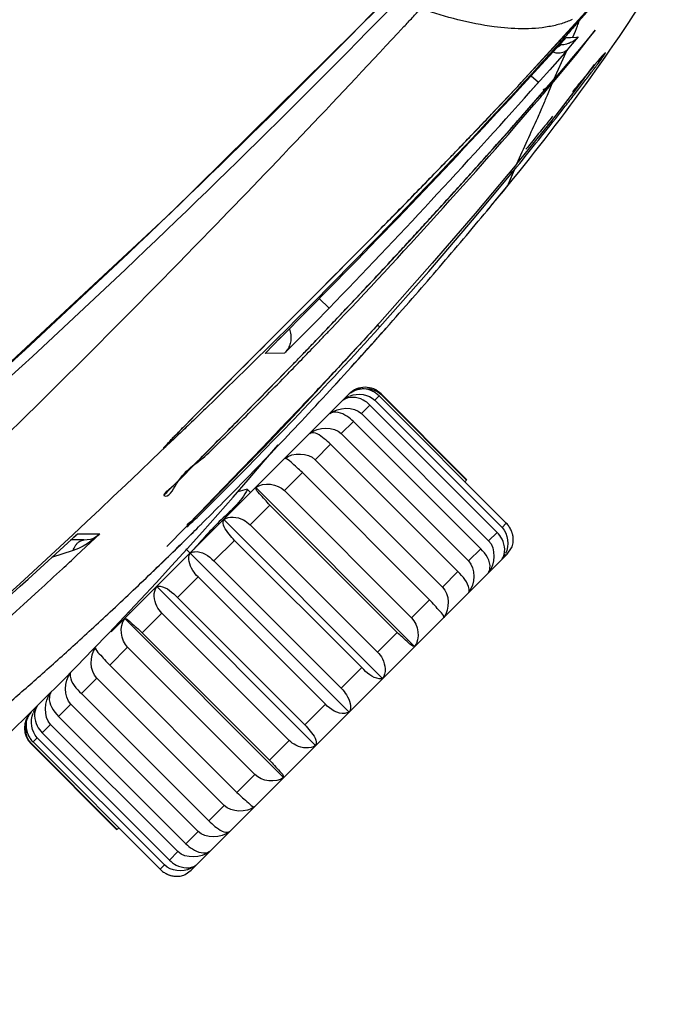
# Paper-space layout 'Sheet' of a CAD drawing. Header units: inches. Extents: x 0.2 to 10.8, y 0.2 to 8.3.
# Tile 439 of 545: x 9.8684 to 9.9258, y 4.1994 to 4.2869. Entities that reach past the tile are written whole.
import ezdxf

# ---------------------------------------------------------------- set-up
doc = ezdxf.new("R2010")
doc.units = ezdxf.units.IN
doc.header["$MEASUREMENT"] = 0
doc.layers.get('0').update_dxf_attribs({"lineweight": 5})
doc.layers.add('02___PRT_ALL_AXES', color=7, linetype='Continuous')

psp = doc.layouts.new('Sheet')

# ---------------------------------------------------------------- linework, layer by layer
at = {"color": 0, "linetype": 'ByBlock', "lineweight": -3}
for p, q in [((9.912968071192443, 4.281351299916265), (9.9193271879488, 4.288324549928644)), ((9.918097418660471, 4.286810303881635), (9.919293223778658, 4.288186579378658)), ((9.918122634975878, 4.286930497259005), (9.91296809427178, 4.281351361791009)), ((9.917556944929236, 4.285386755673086), (9.917787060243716, 4.285923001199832)), ((9.917787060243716, 4.285923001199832), (9.917973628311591, 4.286404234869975)), ((9.91778924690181, 4.28592463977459), (9.917970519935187, 4.286399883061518)), ((9.919390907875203, 4.285826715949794), (9.91785280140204, 4.283962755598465)), ((9.918121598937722, 4.28418779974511), (9.919452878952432, 4.285884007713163)), ((9.919553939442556, 4.286017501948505), (9.919121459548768, 4.285500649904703)), ((9.919452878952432, 4.285884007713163), (9.919553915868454, 4.286017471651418)), ((9.91313328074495, 4.281180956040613), (9.916777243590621, 4.285160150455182)), ((9.916609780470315, 4.284978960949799), (9.91690803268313, 4.285301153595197)), ((9.916777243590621, 4.285160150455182), (9.916975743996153, 4.285371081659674)), ((9.916975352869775, 4.28537143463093), (9.9173601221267, 4.285378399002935)), ((9.9173601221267, 4.285378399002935), (9.917866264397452, 4.285396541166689)), ((9.918024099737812, 4.285409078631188), (9.917501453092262, 4.284789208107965)), ((9.917866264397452, 4.285396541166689), (9.918024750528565, 4.285408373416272)), ((9.917039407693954, 4.284252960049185), (9.915499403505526, 4.282495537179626)), ((9.915876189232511, 4.281635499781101), (9.916956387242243, 4.284061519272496)), ((9.916506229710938, 4.284711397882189), (9.916364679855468, 4.284711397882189)), ((9.91694877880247, 4.284054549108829), (9.917039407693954, 4.284252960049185)), ((9.9169599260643, 4.284069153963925), (9.91705262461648, 4.28426879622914)), ((9.917501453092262, 4.284789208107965), (9.917052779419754, 4.284269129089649)), ((9.917323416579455, 4.283330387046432), (9.91795614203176, 4.284086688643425)), ((9.917905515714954, 4.283915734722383), (9.918121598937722, 4.28418779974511)), ((9.915720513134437, 4.281278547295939), (9.917905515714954, 4.283915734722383)), ((9.91785280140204, 4.283962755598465), (9.915861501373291, 4.281618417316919)), ((9.915499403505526, 4.282495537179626), (9.913801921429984, 4.280582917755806)), ((9.9180517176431, 4.281047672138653), (9.9194764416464, 4.282952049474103)), ((9.91170765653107, 4.276876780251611), (9.915849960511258, 4.28160505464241)), ((9.913855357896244, 4.28196836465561), (9.914514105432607, 4.281383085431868)), ((9.915238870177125, 4.280901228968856), (9.915861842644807, 4.281618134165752)), ((9.913132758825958, 4.281181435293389), (9.913297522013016, 4.281358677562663)), ((9.91451461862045, 4.281382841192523), (9.913797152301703, 4.280587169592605)), ((9.914736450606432, 4.280325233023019), (9.915238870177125, 4.280901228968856)), ((9.915304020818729, 4.280789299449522), (9.915720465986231, 4.281278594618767)), ((9.915352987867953, 4.280381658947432), (9.915720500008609, 4.28127852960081)), ((9.915447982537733, 4.28102499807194), (9.915711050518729, 4.281267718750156)), ((9.915677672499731, 4.277964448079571), (9.917832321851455, 4.280757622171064)), ((9.917514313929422, 4.280338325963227), (9.9180517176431, 4.281047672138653)), ((9.914589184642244, 4.280156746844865), (9.914736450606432, 4.280325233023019)), ((9.914665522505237, 4.280042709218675), (9.914810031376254, 4.280211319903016)), ((9.916405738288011, 4.278652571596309), (9.916882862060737, 4.279260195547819)), ((9.912581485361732, 4.274140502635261), (9.915677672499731, 4.277964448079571)), ((9.916280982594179, 4.278494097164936), (9.916405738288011, 4.278652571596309)), ((9.911779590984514, 4.272217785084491), (9.912358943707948, 4.273603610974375)), ((9.911783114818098, 4.272222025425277), (9.912344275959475, 4.273585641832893)), ((9.895076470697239, 4.262914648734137), (9.90204912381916, 4.269964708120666)), ((9.899291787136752, 4.267182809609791), (9.900509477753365, 4.268417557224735)), ((9.886304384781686, 4.254138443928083), (9.895076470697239, 4.262914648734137)), ((9.898257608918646, 4.262170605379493), (9.898912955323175, 4.262867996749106)), ((9.89588861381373, 4.261319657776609), (9.894610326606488, 4.260007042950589)), ((9.895888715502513, 4.261319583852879), (9.895008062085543, 4.262173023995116)), ((9.895612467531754, 4.259376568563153), (9.897813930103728, 4.2616935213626)), ((9.891357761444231, 4.258475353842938), (9.894165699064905, 4.26130380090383)), ((9.894610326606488, 4.260007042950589), (9.893445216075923, 4.258822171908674)), ((9.900196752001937, 4.259831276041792), (9.900395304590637, 4.259653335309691)), ((9.890200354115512, 4.257293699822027), (9.891609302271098, 4.258727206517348)), ((9.893445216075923, 4.258822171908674), (9.8921921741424, 4.257566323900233)), ((9.893788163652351, 4.257474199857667), (9.895612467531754, 4.259376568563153)), ((9.900773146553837, 4.259323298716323), (9.900969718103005, 4.259544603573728)), ((9.900885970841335, 4.259450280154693), (9.900969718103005, 4.259544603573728)), ((9.88492148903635, 4.248438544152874), (9.893788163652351, 4.257474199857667)), ((9.89192274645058, 4.257304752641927), (9.890201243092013, 4.257291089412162)), ((9.8921921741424, 4.257566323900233), (9.891922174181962, 4.257307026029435)), ((9.894674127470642, 4.253802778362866), (9.89741118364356, 4.256764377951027)), ((9.897673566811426, 4.253694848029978), (9.876523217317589, 4.232544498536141)), ((9.883712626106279, 4.251530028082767), (9.886304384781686, 4.254138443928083)), ((9.892238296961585, 4.25121023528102), (9.894674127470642, 4.253802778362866)), ((9.900326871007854, 4.253519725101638), (9.899943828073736, 4.25313668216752)), ((9.900326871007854, 4.253519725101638), (9.911640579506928, 4.242206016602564)), ((9.900474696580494, 4.253667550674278), (9.908111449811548, 4.246030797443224)), ((9.899506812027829, 4.252699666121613), (9.89875746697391, 4.251950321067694)), ((9.899506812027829, 4.252699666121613), (9.910820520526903, 4.241385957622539)), ((9.899943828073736, 4.25313668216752), (9.91125753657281, 4.241822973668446)), ((9.89875746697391, 4.251950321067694), (9.910071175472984, 4.24063661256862)), ((9.881539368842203, 4.249281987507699), (9.883712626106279, 4.251530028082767)), ((9.882989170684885, 4.250788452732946), (9.88352112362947, 4.251327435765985)), ((9.890073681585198, 4.248939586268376), (9.892238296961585, 4.25121023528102)), ((9.898050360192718, 4.251243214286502), (9.896967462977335, 4.250160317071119)), ((9.898050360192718, 4.251243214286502), (9.909364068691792, 4.239929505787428)), ((9.891731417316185, 4.250778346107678), (9.891548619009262, 4.250587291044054)), ((9.896967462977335, 4.250160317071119), (9.908281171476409, 4.238846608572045)), ((9.881771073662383, 4.249480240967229), (9.881609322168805, 4.249279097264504)), ((9.896021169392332, 4.249214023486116), (9.894652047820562, 4.247844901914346)), ((9.896021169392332, 4.249214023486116), (9.907334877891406, 4.237900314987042)), ((9.881178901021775, 4.24887768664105), (9.881358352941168, 4.249013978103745)), ((9.881446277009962, 4.244943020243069), (9.88492148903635, 4.248438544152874)), ((9.888161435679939, 4.24695877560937), (9.890073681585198, 4.248939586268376)), ((9.894652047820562, 4.247844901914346), (9.905965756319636, 4.236531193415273)), ((9.88649468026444, 4.245250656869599), (9.888161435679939, 4.24695877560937)), ((9.893507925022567, 4.246700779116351), (9.891912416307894, 4.245105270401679)), ((9.893507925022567, 4.246700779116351), (9.90482163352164, 4.235387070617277)), ((9.907963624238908, 4.245882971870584), (9.908111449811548, 4.246030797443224)), ((9.881451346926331, 4.240140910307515), (9.88649468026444, 4.245250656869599)), ((9.886390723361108, 4.244936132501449), (9.886743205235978, 4.2452891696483)), ((9.888603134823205, 4.245210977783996), (9.88776591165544, 4.244987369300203)), ((9.903485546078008, 4.23124389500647), (9.88936474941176, 4.245364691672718)), ((9.891912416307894, 4.245105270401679), (9.903226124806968, 4.233791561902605)), ((9.890620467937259, 4.243813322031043), (9.888868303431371, 4.242061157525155)), ((9.890620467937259, 4.243813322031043), (9.901934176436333, 4.232499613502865)), ((9.88373498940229, 4.242462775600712), (9.883608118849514, 4.242327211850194)), ((9.900639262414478, 4.22839761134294), (9.88651846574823, 4.242518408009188)), ((9.888868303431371, 4.242061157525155), (9.900182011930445, 4.230747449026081)), ((9.911640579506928, 4.242206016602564), (9.91125753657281, 4.241822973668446)), ((9.873342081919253, 4.241101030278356), (9.873516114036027, 4.241251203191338)), ((9.87551711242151, 4.241261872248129), (9.873422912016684, 4.239335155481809)), ((9.875519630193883, 4.241259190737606), (9.87344030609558, 4.239316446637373)), ((9.873519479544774, 4.241247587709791), (9.874188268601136, 4.241253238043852)), ((9.874188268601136, 4.241253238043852), (9.874851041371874, 4.241253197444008)), ((9.874851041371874, 4.241253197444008), (9.875519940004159, 4.24125886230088)), ((9.8749375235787, 4.24088202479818), (9.875453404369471, 4.241200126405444)), ((9.883601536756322, 4.241198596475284), (9.883793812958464, 4.241388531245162)), ((9.910820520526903, 4.241385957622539), (9.910071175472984, 4.24063661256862)), ((9.869122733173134, 4.237239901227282), (9.873003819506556, 4.240795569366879)), ((9.874082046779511, 4.240711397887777), (9.872895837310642, 4.240711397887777)), ((9.873003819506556, 4.240795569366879), (9.873251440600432, 4.241020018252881)), ((9.8732017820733, 4.240967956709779), (9.87339232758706, 4.241138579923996)), ((9.874081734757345, 4.240711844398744), (9.874661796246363, 4.240785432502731)), ((9.874661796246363, 4.240785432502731), (9.874789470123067, 4.240824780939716)), ((9.874789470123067, 4.240824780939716), (9.8749375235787, 4.24088202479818)), ((9.887484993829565, 4.240677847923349), (9.88565275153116, 4.238845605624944)), ((9.887484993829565, 4.240677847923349), (9.898798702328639, 4.229364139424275)), ((9.873125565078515, 4.239774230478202), (9.871213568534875, 4.239156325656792)), ((9.873598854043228, 4.239956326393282), (9.873125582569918, 4.239774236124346)), ((9.897662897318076, 4.225421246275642), (9.88315586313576, 4.239928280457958)), ((9.911713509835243, 4.239450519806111), (9.883633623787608, 4.211370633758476)), ((9.909364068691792, 4.239929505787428), (9.908281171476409, 4.238846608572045)), ((9.911713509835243, 4.239450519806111), (9.912106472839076, 4.240004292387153)), ((9.88565275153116, 4.238845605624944), (9.896966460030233, 4.22753189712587)), ((9.907334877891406, 4.237900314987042), (9.905965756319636, 4.236531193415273)), ((9.884238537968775, 4.237431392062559), (9.882406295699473, 4.235599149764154)), ((9.884238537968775, 4.237431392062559), (9.89555224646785, 4.226117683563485)), ((9.894686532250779, 4.222444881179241), (9.88056573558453, 4.236565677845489)), ((9.882406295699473, 4.235599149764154), (9.893720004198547, 4.22428544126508)), ((9.90482163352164, 4.235387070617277), (9.903226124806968, 4.233791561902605)), ((9.881022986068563, 4.234215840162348), (9.87927082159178, 4.23246367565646)), ((9.881022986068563, 4.234215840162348), (9.892336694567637, 4.222902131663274)), ((9.891840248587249, 4.219598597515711), (9.877719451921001, 4.233719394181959)), ((9.87927082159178, 4.23246367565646), (9.890584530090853, 4.221149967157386)), ((9.901934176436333, 4.232499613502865), (9.900182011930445, 4.230747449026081)), ((9.87797887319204, 4.231171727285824), (9.876383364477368, 4.229576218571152)), ((9.87797887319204, 4.231171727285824), (9.889292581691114, 4.21985801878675)), ((9.876383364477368, 4.229576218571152), (9.887697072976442, 4.218262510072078)), ((9.898798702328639, 4.229364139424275), (9.896966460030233, 4.22753189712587)), ((9.875239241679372, 4.228432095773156), (9.873870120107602, 4.227062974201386)), ((9.875239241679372, 4.228432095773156), (9.886552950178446, 4.217118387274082)), ((9.873870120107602, 4.227062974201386), (9.885183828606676, 4.215749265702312)), ((9.8729238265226, 4.226116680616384), (9.871840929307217, 4.225033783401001)), ((9.8729238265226, 4.226116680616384), (9.884237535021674, 4.21480297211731)), ((9.89555224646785, 4.226117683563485), (9.893720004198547, 4.22428544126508)), ((9.871840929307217, 4.225033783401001), (9.88315463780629, 4.213720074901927)), ((9.871133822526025, 4.224326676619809), (9.870384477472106, 4.22357733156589)), ((9.871133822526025, 4.224326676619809), (9.882447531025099, 4.213012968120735)), ((9.869947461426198, 4.223140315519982), (9.86956441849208, 4.222757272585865)), ((9.869947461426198, 4.223140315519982), (9.881261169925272, 4.211826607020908)), ((9.870384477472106, 4.22357733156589), (9.88169818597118, 4.212263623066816)), ((9.892336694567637, 4.222902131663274), (9.890584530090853, 4.221149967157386)), ((9.86941659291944, 4.222609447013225), (9.877053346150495, 4.214972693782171)), ((9.86956441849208, 4.222757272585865), (9.880878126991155, 4.211443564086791)), ((9.889292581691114, 4.21985801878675), (9.887697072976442, 4.218262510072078)), ((9.886552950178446, 4.217118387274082), (9.885183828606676, 4.215749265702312)), ((9.877053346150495, 4.214972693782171), (9.877201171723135, 4.21512051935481)), ((9.884237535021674, 4.21480297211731), (9.88315463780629, 4.213720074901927)), ((9.882447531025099, 4.213012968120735), (9.88169818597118, 4.212263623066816)), ((9.881261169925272, 4.211826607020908), (9.880878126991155, 4.211443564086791)), ((9.883079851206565, 4.210977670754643), (9.883633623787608, 4.211370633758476))]:
    psp.add_line(p, q, dxfattribs=at)
for points in [[(9.841624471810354, 4.233551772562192), (9.861196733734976, 4.250627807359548), (9.881828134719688, 4.269779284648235), (9.90050464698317, 4.288250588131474)], [(9.90204912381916, 4.269964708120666), (9.907364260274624, 4.275436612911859), (9.912959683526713, 4.281342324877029)], [(9.897813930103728, 4.2616935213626), (9.900307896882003, 4.264347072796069), (9.903289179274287, 4.267559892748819), (9.90700510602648, 4.271627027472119), (9.91170765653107, 4.276876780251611)], [(9.91258954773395, 4.274150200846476), (9.908869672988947, 4.269736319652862), (9.905042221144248, 4.265299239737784), (9.900391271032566, 4.260048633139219)], [(9.900395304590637, 4.259653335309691), (9.904743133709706, 4.264583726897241), (9.908804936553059, 4.269332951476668), (9.912344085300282, 4.273585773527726)], [(9.89741118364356, 4.256764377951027), (9.898903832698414, 4.258401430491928), (9.900391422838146, 4.260048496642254)], [(9.875485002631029, 4.241226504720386), (9.875247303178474, 4.241016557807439), (9.874996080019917, 4.240810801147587), (9.8747057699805, 4.240594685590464), (9.874380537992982, 4.24037693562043), (9.874013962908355, 4.240161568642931), (9.873598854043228, 4.239956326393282)]]:
    psp.add_lwpolyline(points, dxfattribs=at)
for centre, radius, start, end in [((9.7731060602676, 4.386225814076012), 0.179528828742, 320.5862537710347, 328.2543022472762), ((9.283904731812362, 4.892857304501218), 0.8635418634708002, 310.2246907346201, 315.5565734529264), ((9.29028084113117, 4.884807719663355), 0.8541765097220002, 310.2513506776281, 315.6479130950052), ((9.91586976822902, 4.288832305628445), 0.0030084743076, 312.1925312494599, 317.7704896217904), ((9.382342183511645, 4.768679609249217), 0.7206900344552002, 315.2500327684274, 317.4344558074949), ((9.441417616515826, 4.70190946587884), 0.6329794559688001, 315.8885091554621, 318.269757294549), ((9.647762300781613, 4.508952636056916), 0.3516206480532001, 319.418096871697, 319.5419893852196), ((9.504588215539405, 4.632282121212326), 0.540588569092, 316.39128095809, 319.3387877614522), ((9.561337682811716, 4.560289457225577), 0.4536536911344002, 320.3497458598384, 320.5833171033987), ((9.37095895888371, 4.757479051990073), 0.7234490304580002, 317.6067094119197, 317.8147222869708), ((9.562133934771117, 4.559630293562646), 0.4526200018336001, 320.2069239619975, 320.3496748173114), ((9.391087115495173, 4.738995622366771), 0.6961217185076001, 317.2273813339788, 317.3481038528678), ((9.526726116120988, 4.61109198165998), 0.5096857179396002, 316.0678464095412, 316.1933736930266), ((9.89908778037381, 4.252280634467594), 0.002, 44.99999999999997, 135), ((9.898884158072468, 4.252255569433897), 0.0018841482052, 75.91644364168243, 96.76474164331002), ((9.613416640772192, 4.48421165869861), 0.3640000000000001, 278.8611074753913, 319.7822095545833), ((9.363465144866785, 4.786152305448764), 0.7461440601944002, 309.9751132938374, 313.9549675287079), ((9.636315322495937, 4.491720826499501), 0.3520111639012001, 314.2613305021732, 314.6275527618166), ((9.636121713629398, 4.491918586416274), 0.3522879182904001, 314.2618705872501, 314.6723981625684), ((9.633732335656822, 4.494339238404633), 0.3556891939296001, 314.6709047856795, 314.8161658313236), ((9.639351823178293, 4.488605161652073), 0.3476605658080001, 313.8997334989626, 314.2613125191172), ((9.477059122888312, 4.665659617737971), 0.5821396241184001, 312.7467543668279, 312.9143233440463), ((9.47457049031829, 4.668353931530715), 0.5858074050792, 312.4648614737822, 312.7466334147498), ((9.370811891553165, 4.78182155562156), 0.7381667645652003, 310.0999654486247, 312.4595803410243), ((9.456777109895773, 4.68808801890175), 0.6123780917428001, 309.7365058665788, 312.4464107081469), ((9.870803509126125, 4.223996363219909), 0.002, 135, 225), ((9.871262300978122, 4.224325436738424), 0.0023205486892, 199.3735625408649, 203.5674700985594), ((9.882333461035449, 4.212743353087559), 0.001921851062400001, 254.5010745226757, 264.657885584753)]:
    psp.add_arc(centre, radius, start, end, dxfattribs=at)
for points, knots in [([(9.90254337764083, 4.286330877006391), (9.902792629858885, 4.286598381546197), (9.903291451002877, 4.287134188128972), (9.903789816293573, 4.287670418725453), (9.904039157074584, 4.287938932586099)], [0, 0, 0, 0, 0.4994540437, 1, 1, 1, 1]), ([(9.915435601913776, 4.286328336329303), (9.913832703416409, 4.28604332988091), (9.90995680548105, 4.286185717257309), (9.906266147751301, 4.287177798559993), (9.904203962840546, 4.287881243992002)], [0, 0, 0, 0, 0.427654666, 1, 1, 1, 1]), ([(9.917507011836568, 4.286963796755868), (9.917192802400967, 4.28681571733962), (9.916512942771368, 4.286559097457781), (9.915806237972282, 4.286394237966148), (9.915435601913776, 4.286328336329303)], [0, 0, 0, 0, 0.4799013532, 1, 1, 1, 1]), ([(9.9180981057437, 4.286809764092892), (9.917858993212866, 4.286540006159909), (9.91733474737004, 4.285950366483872), (9.916808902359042, 4.285362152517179), (9.916522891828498, 4.285043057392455)], [0, 0, 0, 0, 0.4568843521, 1, 1, 1, 1]), ([(9.917973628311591, 4.286404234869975), (9.917998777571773, 4.2864750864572), (9.918044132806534, 4.286609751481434), (9.918082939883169, 4.286746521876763), (9.918098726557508, 4.286811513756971)], [0, 0, 0, 0, 0.5292154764, 1, 1, 1, 1]), ([(9.839095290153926, 4.223816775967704), (9.855070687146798, 4.237983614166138), (9.876410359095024, 4.25868903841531), (9.896854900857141, 4.280225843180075), (9.90254337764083, 4.286330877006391)], [0, 0, 0, 0, 0.7190090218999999, 1, 1, 1, 1]), ([(9.916522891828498, 4.285043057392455), (9.916024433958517, 4.284486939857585), (9.914943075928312, 4.283285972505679), (9.913856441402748, 4.282089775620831), (9.9132705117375, 4.281447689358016)], [0, 0, 0, 0, 0.46211933, 1, 1, 1, 1]), ([(9.917589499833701, 4.285037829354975), (9.917538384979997, 4.285005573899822), (9.917433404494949, 4.28494545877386), (9.917323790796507, 4.284894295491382), (9.917268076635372, 4.284871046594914)], [0, 0, 0, 0, 0.5002934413, 1, 1, 1, 1]), ([(9.918023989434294, 4.285409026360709), (9.917962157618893, 4.28533695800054), (9.917825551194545, 4.285202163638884), (9.917670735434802, 4.285089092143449), (9.917589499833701, 4.285037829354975)], [0, 0, 0, 0, 0.4971212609, 1, 1, 1, 1]), ([(9.917039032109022, 4.284253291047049), (9.916942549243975, 4.2841446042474), (9.916658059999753, 4.283978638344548), (9.916338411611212, 4.283958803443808), (9.916172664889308, 4.283973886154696)], [0, 0, 0, 0, 0.4661631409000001, 1, 1, 1, 1]), ([(9.916192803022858, 4.284523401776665), (9.916249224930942, 4.284556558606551), (9.916341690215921, 4.2846111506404), (9.916433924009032, 4.284666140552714), (9.916469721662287, 4.284687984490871)], [0, 0, 0, 0, 0.609458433, 1, 1, 1, 1]), ([(9.916984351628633, 4.28477512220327), (9.916905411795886, 4.284754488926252), (9.916746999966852, 4.284722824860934), (9.91658574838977, 4.284711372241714), (9.916506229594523, 4.284711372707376)], [0, 0, 0, 0, 0.5064335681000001, 1, 1, 1, 1]), ([(9.917268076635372, 4.284871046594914), (9.917221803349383, 4.284851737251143), (9.917128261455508, 4.284816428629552), (9.917032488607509, 4.284787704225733), (9.916984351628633, 4.28477512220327)], [0, 0, 0, 0, 0.5019335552, 1, 1, 1, 1]), ([(9.919732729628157, 4.28296017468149), (9.919984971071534, 4.283297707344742), (9.921105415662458, 4.284877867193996), (9.919550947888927, 4.282992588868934), (9.91911879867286, 4.282473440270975)], [0, 0, 0, 0, 0.3841659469, 1, 1, 1, 1]), ([(9.916172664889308, 4.283973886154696), (9.916108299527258, 4.283979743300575), (9.915978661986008, 4.283999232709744), (9.91585162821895, 4.284031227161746), (9.915788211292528, 4.284050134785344)], [0, 0, 0, 0, 0.4940972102, 1, 1, 1, 1]), ([(9.91911879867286, 4.282473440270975), (9.918879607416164, 4.282186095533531), (9.918343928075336, 4.28153795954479), (9.91781098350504, 4.280887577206), (9.917515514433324, 4.280525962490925)], [0, 0, 0, 0, 0.4446357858, 1, 1, 1, 1]), ([(9.918448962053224, 4.281274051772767), (9.91868490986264, 4.281580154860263), (9.919114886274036, 4.282140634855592), (9.919541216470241, 4.282703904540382), (9.919732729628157, 4.28296017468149)], [0, 0, 0, 0, 0.5471116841, 1, 1, 1, 1]), ([(9.907871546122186, 4.275972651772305), (9.908749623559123, 4.27688600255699), (9.910456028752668, 4.278671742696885), (9.912148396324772, 4.280470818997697), (9.912968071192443, 4.281351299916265)], [0, 0, 0, 0, 0.5129590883, 1, 1, 1, 1]), ([(9.914902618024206, 4.280739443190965), (9.91500092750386, 4.280773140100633), (9.915191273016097, 4.28085376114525), (9.91536650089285, 4.280963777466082), (9.915447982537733, 4.28102499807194)], [0, 0, 0, 0, 0.5048738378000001, 1, 1, 1, 1]), ([(9.916882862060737, 4.279260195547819), (9.917155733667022, 4.279608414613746), (9.917679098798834, 4.280278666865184), (9.918199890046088, 4.280950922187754), (9.918448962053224, 4.281274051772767)], [0, 0, 0, 0, 0.520235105, 1, 1, 1, 1]), ([(9.911971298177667, 4.277184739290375), (9.912421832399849, 4.277692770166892), (9.91329618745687, 4.278681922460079), (9.914167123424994, 4.279674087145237), (9.914589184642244, 4.280156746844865)], [0, 0, 0, 0, 0.5143381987, 1, 1, 1, 1]), ([(9.914431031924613, 4.278237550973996), (9.914596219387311, 4.278607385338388), (9.914910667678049, 4.279319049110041), (9.915211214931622, 4.280036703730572), (9.915352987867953, 4.280381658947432)], [0, 0, 0, 0, 0.5206271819, 1, 1, 1, 1]), ([(9.912344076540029, 4.27358583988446), (9.912992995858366, 4.274375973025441), (9.914311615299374, 4.276007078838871), (9.915615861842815, 4.277649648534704), (9.916280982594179, 4.278494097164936)], [0, 0, 0, 0, 0.487488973, 1, 1, 1, 1]), ([(9.912589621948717, 4.27415014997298), (9.912894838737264, 4.274845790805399), (9.913510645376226, 4.27620741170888), (9.914131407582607, 4.277566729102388), (9.914431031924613, 4.278237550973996)], [0, 0, 0, 0, 0.5083509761, 1, 1, 1, 1]), ([(9.915757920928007, 4.278364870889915), (9.915385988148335, 4.277905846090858), (9.914595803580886, 4.276928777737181), (9.913807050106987, 4.275950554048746), (9.913389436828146, 4.275431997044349)], [0, 0, 0, 0, 0.4701515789, 1, 1, 1, 1]), ([(9.907018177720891, 4.271661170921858), (9.907874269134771, 4.272605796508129), (9.909530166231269, 4.274442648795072), (9.91117628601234, 4.276288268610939), (9.911971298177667, 4.277184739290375)], [0, 0, 0, 0, 0.5154927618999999, 1, 1, 1, 1]), ([(9.90616131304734, 4.274200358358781), (9.906448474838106, 4.274496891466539), (9.907019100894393, 4.27508712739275), (9.907588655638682, 4.275678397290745), (9.907871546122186, 4.275972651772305)], [0, 0, 0, 0, 0.5028049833, 1, 1, 1, 1]), ([(9.903140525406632, 4.271097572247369), (9.903648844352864, 4.271617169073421), (9.904657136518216, 4.272650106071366), (9.905662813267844, 4.273685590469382), (9.90616131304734, 4.274200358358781)], [0, 0, 0, 0, 0.5035709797, 1, 1, 1, 1]), ([(9.912003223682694, 4.273341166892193), (9.912069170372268, 4.273368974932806), (9.912194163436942, 4.273436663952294), (9.91229938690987, 4.273532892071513), (9.912344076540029, 4.27358583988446)], [0, 0, 0, 0, 0.508105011, 1, 1, 1, 1]), ([(9.900969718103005, 4.259544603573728), (9.901744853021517, 4.260417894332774), (9.903962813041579, 4.262938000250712), (9.907571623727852, 4.267137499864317), (9.910382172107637, 4.270506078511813), (9.911777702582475, 4.272203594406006), (9.911788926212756, 4.272217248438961)], [0, 0, 0, 0, 0.210216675, 0.6043771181, 0.9968179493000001, 1, 1, 1, 1]), ([(9.900509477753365, 4.268417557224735), (9.900950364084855, 4.268865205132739), (9.901828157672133, 4.26975778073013), (9.902704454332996, 4.270651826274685), (9.903140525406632, 4.271097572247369)], [0, 0, 0, 0, 0.5018893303, 1, 1, 1, 1]), ([(9.90307329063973, 4.267343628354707), (9.903439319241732, 4.267740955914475), (9.904166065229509, 4.268531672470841), (9.904891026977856, 4.269324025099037), (9.905250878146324, 4.269718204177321)], [0, 0, 0, 0, 0.5030241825, 1, 1, 1, 1]), ([(9.898912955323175, 4.262867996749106), (9.899444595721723, 4.263434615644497), (9.900501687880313, 4.264565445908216), (9.901554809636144, 4.265699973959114), (9.902078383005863, 4.266265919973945)], [0, 0, 0, 0, 0.5019352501, 1, 1, 1, 1]), ([(9.895837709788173, 4.259614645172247), (9.896242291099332, 4.260039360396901), (9.897050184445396, 4.260890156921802), (9.897855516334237, 4.261743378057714), (9.898257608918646, 4.262170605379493)], [0, 0, 0, 0, 0.4999518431, 1, 1, 1, 1]), ([(9.886743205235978, 4.2452891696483), (9.88890872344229, 4.247461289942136), (9.89351861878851, 4.252193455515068), (9.898033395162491, 4.257017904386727), (9.900395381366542, 4.259653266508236)], [0, 0, 0, 0, 0.4642933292, 1, 1, 1, 1]), ([(9.894556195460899, 4.258273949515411), (9.894769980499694, 4.258496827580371), (9.895197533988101, 4.258943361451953), (9.895624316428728, 4.25939063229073), (9.895837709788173, 4.259614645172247)], [0, 0, 0, 0, 0.4995554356, 1, 1, 1, 1]), ([(9.900391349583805, 4.260048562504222), (9.899918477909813, 4.259522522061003), (9.898943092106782, 4.258448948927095), (9.897959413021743, 4.257382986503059), (9.897453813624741, 4.256838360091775)], [0, 0, 0, 0, 0.4876602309, 1, 1, 1, 1]), ([(9.884444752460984, 4.24203369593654), (9.885827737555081, 4.243407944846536), (9.88885232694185, 4.246463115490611), (9.893537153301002, 4.251363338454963), (9.897587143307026, 4.255761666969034), (9.900009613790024, 4.258464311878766), (9.900773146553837, 4.259323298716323)], [0, 0, 0, 0, 0.2459118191, 0.5422265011, 0.855041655, 1, 1, 1, 1]), ([(9.892357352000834, 4.259451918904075), (9.892389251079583, 4.259371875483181), (9.892442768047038, 4.259207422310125), (9.892474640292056, 4.259037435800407), (9.892484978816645, 4.258951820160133)], [0, 0, 0, 0, 0.4997910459, 1, 1, 1, 1]), ([(9.892484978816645, 4.258951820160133), (9.892501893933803, 4.258812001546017), (9.892506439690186, 4.258513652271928), (9.892444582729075, 4.258221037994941), (9.892395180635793, 4.258073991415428)], [0, 0, 0, 0, 0.4758662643, 1, 1, 1, 1]), ([(9.894688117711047, 4.258037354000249), (9.894908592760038, 4.258267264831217), (9.895349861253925, 4.258728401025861), (9.895790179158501, 4.259190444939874), (9.89601051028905, 4.259422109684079)], [0, 0, 0, 0, 0.4990841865, 1, 1, 1, 1]), ([(9.895959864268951, 4.25400302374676), (9.896801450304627, 4.254916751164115), (9.898451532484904, 4.256725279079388), (9.90008518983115, 4.258548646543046), (9.900885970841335, 4.259450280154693)], [0, 0, 0, 0, 0.5074219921, 1, 1, 1, 1]), ([(9.892395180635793, 4.258073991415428), (9.892347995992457, 4.257933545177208), (9.89221931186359, 4.257656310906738), (9.892030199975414, 4.257415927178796), (9.891921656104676, 4.257305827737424)], [0, 0, 0, 0, 0.4893522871, 1, 1, 1, 1]), ([(9.892220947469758, 4.255485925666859), (9.892631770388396, 4.25590707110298), (9.893455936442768, 4.256755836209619), (9.894276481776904, 4.257608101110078), (9.894688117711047, 4.258037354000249)], [0, 0, 0, 0, 0.4972981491, 1, 1, 1, 1]), ([(9.892076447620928, 4.255706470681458), (9.892360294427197, 4.255998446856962), (9.892929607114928, 4.256585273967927), (9.893497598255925, 4.25717338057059), (9.893782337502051, 4.257468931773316)], [0, 0, 0, 0, 0.4980494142, 1, 1, 1, 1]), ([(9.897453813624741, 4.256838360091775), (9.896966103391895, 4.256313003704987), (9.895981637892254, 4.255258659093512), (9.8949923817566, 4.254208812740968), (9.894493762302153, 4.253681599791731)], [0, 0, 0, 0, 0.4969448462, 1, 1, 1, 1]), ([(9.884186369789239, 4.247709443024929), (9.885381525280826, 4.24890854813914), (9.888022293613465, 4.25156361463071), (9.890646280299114, 4.25423534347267), (9.892076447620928, 4.255706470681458)], [0, 0, 0, 0, 0.4521021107, 1, 1, 1, 1]), ([(9.885198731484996, 4.248466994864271), (9.886305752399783, 4.249546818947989), (9.888661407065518, 4.25187163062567), (9.890989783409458, 4.254223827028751), (9.892220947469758, 4.255485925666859)], [0, 0, 0, 0, 0.4672639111, 1, 1, 1, 1]), ([(9.894493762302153, 4.253681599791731), (9.894031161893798, 4.253192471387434), (9.893111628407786, 4.252223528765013), (9.89218939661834, 4.251257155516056), (9.891731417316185, 4.250778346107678)], [0, 0, 0, 0, 0.5039907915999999, 1, 1, 1, 1]), ([(9.899506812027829, 4.252699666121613), (9.899330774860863, 4.252875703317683), (9.89868558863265, 4.253388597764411), (9.897629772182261, 4.253499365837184), (9.897156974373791, 4.253156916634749)], [0, 0, 0, 0, 0.2989568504, 1, 1, 1, 1]), ([(9.897156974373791, 4.253156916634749), (9.897240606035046, 4.253224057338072), (9.897416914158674, 4.253348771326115), (9.897607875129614, 4.253449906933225), (9.897706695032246, 4.253493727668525)], [0, 0, 0, 0, 0.4980215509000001, 1, 1, 1, 1]), ([(9.898657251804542, 4.254126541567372), (9.898500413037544, 4.254107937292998), (9.89819763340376, 4.25403350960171), (9.897922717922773, 4.253885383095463), (9.89780181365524, 4.253796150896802)], [0, 0, 0, 0, 0.5124448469, 1, 1, 1, 1]), ([(9.899530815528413, 4.254025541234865), (9.899499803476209, 4.254036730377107), (9.899437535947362, 4.254057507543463), (9.899374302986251, 4.254075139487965), (9.899342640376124, 4.25408308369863)], [0, 0, 0, 0, 0.5024754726, 1, 1, 1, 1]), ([(9.899689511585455, 4.253960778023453), (9.899663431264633, 4.253972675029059), (9.89961095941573, 4.253995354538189), (9.899557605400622, 4.254015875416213), (9.899530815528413, 4.254025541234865)], [0, 0, 0, 0, 0.5016225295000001, 1, 1, 1, 1]), ([(9.900326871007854, 4.253519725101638), (9.900234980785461, 4.253611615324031), (9.900033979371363, 4.253778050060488), (9.899807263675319, 4.253907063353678), (9.899689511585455, 4.253960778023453)], [0, 0, 0, 0, 0.5010167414, 1, 1, 1, 1]), ([(9.884899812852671, 4.252378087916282), (9.884423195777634, 4.251916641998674), (9.883577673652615, 4.25110108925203), (9.882727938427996, 4.250289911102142), (9.882356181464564, 4.249938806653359)], [0, 0, 0, 0, 0.5647155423, 1, 1, 1, 1]), ([(9.898050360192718, 4.251243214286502), (9.897874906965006, 4.251418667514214), (9.897313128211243, 4.251888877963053), (9.896372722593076, 4.252220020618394), (9.89593970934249, 4.251939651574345)], [0, 0, 0, 0, 0.3247820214, 1, 1, 1, 1]), ([(9.882356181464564, 4.249938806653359), (9.882146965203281, 4.249741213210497), (9.881815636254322, 4.249431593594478), (9.881482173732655, 4.249123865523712), (9.881355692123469, 4.249016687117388)], [0, 0, 0, 0, 0.6344802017, 1, 1, 1, 1]), ([(9.882080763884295, 4.24986100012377), (9.882220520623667, 4.250004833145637), (9.882522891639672, 4.250314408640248), (9.882826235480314, 4.250623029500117), (9.882989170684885, 4.250788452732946)], [0, 0, 0, 0, 0.4634397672, 1, 1, 1, 1]), ([(9.891548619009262, 4.250587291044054), (9.891068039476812, 4.250085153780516), (9.890130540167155, 4.249107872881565), (9.889191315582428, 4.248132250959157), (9.888733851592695, 4.247657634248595)], [0, 0, 0, 0, 0.5132401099, 1, 1, 1, 1]), ([(9.896021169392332, 4.249214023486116), (9.895846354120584, 4.249388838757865), (9.895344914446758, 4.249807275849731), (9.894590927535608, 4.250379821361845), (9.894180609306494, 4.250180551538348)], [0, 0, 0, 0, 0.3514867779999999, 1, 1, 1, 1]), ([(9.881178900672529, 4.248877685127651), (9.881088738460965, 4.248835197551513), (9.881775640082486, 4.249518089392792), (9.88184006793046, 4.249613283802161), (9.882080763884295, 4.24986100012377)], [0, 0, 0, 0, 0.2239473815, 1, 1, 1, 1]), ([(9.8815539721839, 4.249296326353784), (9.881496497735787, 4.249221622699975), (9.88137675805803, 4.249077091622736), (9.881246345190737, 4.248942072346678), (9.881178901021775, 4.24887768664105)], [0, 0, 0, 0, 0.5026982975, 1, 1, 1, 1]), ([(9.88159425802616, 4.249261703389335), (9.881556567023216, 4.249218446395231), (9.881479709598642, 4.249134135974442), (9.881399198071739, 4.249053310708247), (9.881358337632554, 4.249014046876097)], [0, 0, 0, 0, 0.5030970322, 1, 1, 1, 1]), ([(9.882021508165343, 4.249857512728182), (9.881983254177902, 4.249791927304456), (9.881903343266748, 4.249663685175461), (9.881816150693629, 4.24954028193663), (9.881771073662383, 4.249480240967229)], [0, 0, 0, 0, 0.5028058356, 1, 1, 1, 1]), ([(9.881198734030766, 4.244674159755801), (9.881621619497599, 4.244392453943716), (9.882879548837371, 4.247060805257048), (9.884247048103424, 4.247538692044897), (9.885198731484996, 4.248466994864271)], [0, 0, 0, 0, 0.2765184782, 1, 1, 1, 1]), ([(9.881196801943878, 4.244675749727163), (9.881406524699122, 4.245025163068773), (9.882548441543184, 4.245928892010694), (9.883471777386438, 4.246992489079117), (9.884186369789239, 4.247709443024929)], [0, 0, 0, 0, 0.2870313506, 1, 1, 1, 1]), ([(9.888733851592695, 4.247657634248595), (9.888227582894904, 4.247132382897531), (9.887275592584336, 4.246146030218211), (9.886323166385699, 4.24516009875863), (9.885877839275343, 4.244698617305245)], [0, 0, 0, 0, 0.5321725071, 1, 1, 1, 1]), ([(9.893507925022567, 4.246700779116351), (9.893186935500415, 4.247021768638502), (9.892690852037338, 4.247401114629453), (9.892170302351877, 4.247954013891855), (9.891956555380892, 4.24795649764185)], [0, 0, 0, 0, 0.6798585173, 1, 1, 1, 1]), ([(9.881456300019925, 4.24494803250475), (9.881415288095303, 4.244900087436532), (9.881331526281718, 4.244806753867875), (9.881243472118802, 4.244717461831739), (9.881198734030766, 4.244674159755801)], [0, 0, 0, 0, 0.5033136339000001, 1, 1, 1, 1]), ([(9.883239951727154, 4.241875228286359), (9.883606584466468, 4.24216873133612), (9.88463288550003, 4.243219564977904), (9.885687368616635, 4.244232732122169), (9.886390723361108, 4.244936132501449)], [0, 0, 0, 0, 0.3207130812, 1, 1, 1, 1]), ([(9.888622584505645, 4.245209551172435), (9.888061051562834, 4.244072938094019), (9.88602434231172, 4.242397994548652), (9.884398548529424, 4.24047988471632), (9.883531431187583, 4.239552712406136)], [0, 0, 0, 0, 0.4996635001, 1, 1, 1, 1]), ([(9.885877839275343, 4.244698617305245), (9.885459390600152, 4.244264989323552), (9.884743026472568, 4.243521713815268), (9.88402923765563, 4.242775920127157), (9.88373498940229, 4.242462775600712)], [0, 0, 0, 0, 0.5837473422, 1, 1, 1, 1]), ([(9.890620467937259, 4.243813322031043), (9.890298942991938, 4.24413484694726), (9.889919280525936, 4.244630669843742), (9.889367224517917, 4.245151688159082), (9.88936474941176, 4.245364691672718)], [0, 0, 0, 0, 0.6809785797, 1, 1, 1, 1]), ([(9.883608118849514, 4.242327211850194), (9.883479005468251, 4.242188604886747), (9.88319060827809, 4.242219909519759), (9.883231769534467, 4.241868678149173), (9.883239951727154, 4.241875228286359)], [0, 0, 0, 0, 0.9475704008, 1, 1, 1, 1]), ([(9.887484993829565, 4.240677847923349), (9.887310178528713, 4.240852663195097), (9.88689174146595, 4.241354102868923), (9.886319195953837, 4.242108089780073), (9.88651846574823, 4.242518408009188)], [0, 0, 0, 0, 0.3514867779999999, 1, 1, 1, 1]), ([(9.88651846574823, 4.242518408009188), (9.886989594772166, 4.24285964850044), (9.888035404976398, 4.242729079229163), (9.888692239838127, 4.242237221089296), (9.888868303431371, 4.242061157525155)], [0, 0, 0, 0, 0.7002701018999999, 1, 1, 1, 1]), ([(9.912064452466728, 4.241594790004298), (9.912011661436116, 4.241707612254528), (9.911887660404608, 4.241924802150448), (9.911728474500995, 4.242118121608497), (9.911640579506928, 4.242206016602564)], [0, 0, 0, 0, 0.5005222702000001, 1, 1, 1, 1]), ([(9.873181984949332, 4.240994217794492), (9.873242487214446, 4.241030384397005), (9.873359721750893, 4.24110901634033), (9.873467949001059, 4.241199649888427), (9.87351946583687, 4.24124760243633)], [0, 0, 0, 0, 0.5003809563, 1, 1, 1, 1]), ([(9.911277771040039, 4.239036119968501), (9.911618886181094, 4.239507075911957), (9.911491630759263, 4.240554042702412), (9.910996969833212, 4.241209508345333), (9.910820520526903, 4.241385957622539)], [0, 0, 0, 0, 0.6997333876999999, 1, 1, 1, 1]), ([(9.912128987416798, 4.241442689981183), (9.91211918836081, 4.241468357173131), (9.912098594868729, 4.24151946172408), (9.912076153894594, 4.241569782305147), (9.912064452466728, 4.241594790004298)], [0, 0, 0, 0, 0.4987670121, 1, 1, 1, 1]), ([(9.91218864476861, 4.241263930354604), (9.912180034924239, 4.241294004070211), (9.912161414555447, 4.241354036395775), (9.912140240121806, 4.241413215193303), (9.912128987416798, 4.241442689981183)], [0, 0, 0, 0, 0.4978686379, 1, 1, 1, 1]), ([(9.912230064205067, 4.241092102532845), (9.912224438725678, 4.241120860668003), (9.912211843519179, 4.241178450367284), (9.912196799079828, 4.241235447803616), (9.91218864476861, 4.241263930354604)], [0, 0, 0, 0, 0.4972542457, 1, 1, 1, 1]), ([(9.873383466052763, 4.240270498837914), (9.873431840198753, 4.240337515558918), (9.873533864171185, 4.240458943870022), (9.873659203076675, 4.240557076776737), (9.87372343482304, 4.240595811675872)], [0, 0, 0, 0, 0.5242430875, 1, 1, 1, 1]), ([(9.87372343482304, 4.240595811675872), (9.873784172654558, 4.240632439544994), (9.873909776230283, 4.240689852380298), (9.874046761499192, 4.240711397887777), (9.874112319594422, 4.240711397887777)], [0, 0, 0, 0, 0.5196695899, 1, 1, 1, 1]), ([(9.912106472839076, 4.240004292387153), (9.912169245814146, 4.240143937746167), (9.912262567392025, 4.240448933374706), (9.912271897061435, 4.240768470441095), (9.912254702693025, 4.240929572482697)], [0, 0, 0, 0, 0.4858601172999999, 1, 1, 1, 1]), ([(9.912254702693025, 4.240929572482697), (9.912251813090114, 4.240956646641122), (9.912244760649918, 4.241011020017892), (9.91223535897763, 4.241065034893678), (9.912230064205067, 4.241092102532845)], [0, 0, 0, 0, 0.4967823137, 1, 1, 1, 1]), ([(9.864330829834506, 4.223572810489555), (9.865265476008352, 4.224365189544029), (9.867174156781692, 4.226000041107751), (9.870101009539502, 4.228561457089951), (9.873205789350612, 4.231342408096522), (9.876556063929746, 4.234421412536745), (9.879512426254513, 4.237217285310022), (9.881356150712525, 4.239000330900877), (9.881997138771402, 4.239625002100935)], [0, 0, 0, 0, 0.1539706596, 0.3157846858, 0.4887180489, 0.6777120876, 0.8875345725, 1, 1, 1, 1]), ([(9.873125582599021, 4.239774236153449), (9.873158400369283, 4.239864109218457), (9.873233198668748, 4.240035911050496), (9.87333010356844, 4.24019657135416), (9.873383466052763, 4.240270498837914)], [0, 0, 0, 0, 0.5120490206, 1, 1, 1, 1]), ([(9.884238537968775, 4.237431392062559), (9.884063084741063, 4.237606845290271), (9.883592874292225, 4.238168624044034), (9.883261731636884, 4.239109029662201), (9.883542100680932, 4.239542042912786)], [0, 0, 0, 0, 0.3247820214, 1, 1, 1, 1]), ([(9.883542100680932, 4.239542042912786), (9.883656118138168, 4.239615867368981), (9.884433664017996, 4.239833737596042), (9.885202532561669, 4.239295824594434), (9.88565275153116, 4.238845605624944)], [0, 0, 0, 0, 0.1758245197, 1, 1, 1, 1]), ([(9.910060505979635, 4.237818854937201), (9.910134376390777, 4.237932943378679), (9.910352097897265, 4.238710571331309), (9.909814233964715, 4.239479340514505), (9.909364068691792, 4.239929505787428)], [0, 0, 0, 0, 0.1759320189, 1, 1, 1, 1]), ([(9.911549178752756, 4.239457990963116), (9.911511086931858, 4.239382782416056), (9.911427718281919, 4.239237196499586), (9.911329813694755, 4.239100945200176), (9.911277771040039, 4.239036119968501)], [0, 0, 0, 0, 0.5035057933, 1, 1, 1, 1]), ([(9.864331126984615, 4.223573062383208), (9.86526567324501, 4.224365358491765), (9.867174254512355, 4.226000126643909), (9.870101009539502, 4.228561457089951), (9.873205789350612, 4.231342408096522), (9.876556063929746, 4.234421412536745), (9.878980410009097, 4.236714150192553), (9.880301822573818, 4.237983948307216), (9.880419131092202, 4.238096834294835)], [0, 0, 0, 0, 0.1695578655, 0.3477720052, 0.5382324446, 0.7463813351, 0.9774696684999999, 1, 1, 1, 1]), ([(9.908301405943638, 4.2360597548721), (9.90834372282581, 4.236146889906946), (9.9083316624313, 4.236901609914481), (9.907769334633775, 4.237465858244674), (9.907334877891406, 4.237900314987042)], [0, 0, 0, 0, 0.1361866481, 1, 1, 1, 1]), ([(9.881022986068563, 4.234215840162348), (9.880846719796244, 4.234392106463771), (9.880334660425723, 4.23503786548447), (9.880223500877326, 4.236093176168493), (9.88056573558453, 4.236565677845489)], [0, 0, 0, 0, 0.2993608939, 1, 1, 1, 1]), ([(9.88056573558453, 4.236565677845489), (9.880652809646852, 4.236607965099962), (9.881407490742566, 4.236596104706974), (9.881971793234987, 4.23603365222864), (9.882406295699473, 4.235599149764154)], [0, 0, 0, 0, 0.1360919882, 1, 1, 1, 1]), ([(9.90607735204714, 4.233835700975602), (9.906074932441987, 4.23404392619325), (9.905524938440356, 4.234565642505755), (9.905146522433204, 4.235062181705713), (9.90482163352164, 4.235387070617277)], [0, 0, 0, 0, 0.3118747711, 1, 1, 1, 1]), ([(9.877719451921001, 4.233719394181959), (9.877928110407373, 4.233716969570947), (9.878448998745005, 4.23316567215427), (9.87894626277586, 4.232788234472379), (9.87927082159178, 4.23246367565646)], [0, 0, 0, 0, 0.3125394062, 1, 1, 1, 1]), ([(9.903485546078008, 4.23124389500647), (9.903276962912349, 4.231246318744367), (9.902755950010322, 4.231797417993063), (9.902258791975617, 4.232174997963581), (9.901934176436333, 4.232499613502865)], [0, 0, 0, 0, 0.3124242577, 1, 1, 1, 1]), ([(9.875127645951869, 4.231127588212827), (9.875130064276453, 4.230919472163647), (9.875678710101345, 4.230396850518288), (9.876058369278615, 4.229901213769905), (9.876383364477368, 4.229576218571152)], [0, 0, 0, 0, 0.3116920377, 1, 1, 1, 1]), ([(9.900182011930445, 4.230747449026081), (9.900358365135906, 4.230571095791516), (9.900870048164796, 4.229925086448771), (9.900981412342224, 4.228869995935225), (9.900639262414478, 4.22839761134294)], [0, 0, 0, 0, 0.2995163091, 1, 1, 1, 1]), ([(9.900639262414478, 4.22839761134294), (9.900552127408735, 4.228355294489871), (9.8997974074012, 4.228367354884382), (9.899233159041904, 4.228929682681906), (9.898798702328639, 4.229364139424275)], [0, 0, 0, 0, 0.1361866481, 1, 1, 1, 1]), ([(9.872903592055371, 4.228903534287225), (9.872861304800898, 4.228816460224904), (9.872873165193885, 4.22806177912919), (9.873435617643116, 4.227497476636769), (9.873870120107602, 4.227062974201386)], [0, 0, 0, 0, 0.1360919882, 1, 1, 1, 1]), ([(9.896966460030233, 4.22753189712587), (9.897141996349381, 4.227356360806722), (9.897611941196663, 4.226794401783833), (9.897943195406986, 4.225854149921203), (9.897662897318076, 4.225421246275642)], [0, 0, 0, 0, 0.3249413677, 1, 1, 1, 1]), ([(9.871144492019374, 4.227144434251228), (9.87107066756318, 4.227030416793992), (9.870852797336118, 4.226252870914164), (9.871390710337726, 4.225484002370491), (9.871840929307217, 4.225033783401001)], [0, 0, 0, 0, 0.1758245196, 1, 1, 1, 1]), ([(9.86992722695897, 4.225927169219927), (9.869586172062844, 4.225456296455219), (9.869708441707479, 4.224407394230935), (9.870207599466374, 4.223754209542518), (9.870384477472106, 4.22357733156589)], [0, 0, 0, 0, 0.6991861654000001, 1, 1, 1, 1]), ([(9.869594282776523, 4.225367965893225), (9.869637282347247, 4.225468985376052), (9.869735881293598, 4.225663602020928), (9.86985983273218, 4.225843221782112), (9.86992722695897, 4.225927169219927)], [0, 0, 0, 0, 0.5049146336, 1, 1, 1, 1]), ([(9.897662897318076, 4.225421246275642), (9.897548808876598, 4.2253473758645), (9.896771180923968, 4.225129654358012), (9.896002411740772, 4.225667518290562), (9.89555224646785, 4.226117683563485)], [0, 0, 0, 0, 0.1759320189, 1, 1, 1, 1]), ([(9.869287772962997, 4.225282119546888), (9.869197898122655, 4.225161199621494), (9.869042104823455, 4.224890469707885), (9.868967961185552, 4.224585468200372), (9.86895359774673, 4.224428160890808)], [0, 0, 0, 0, 0.4881742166, 1, 1, 1, 1]), ([(9.868946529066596, 4.224279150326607), (9.86894636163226, 4.22424769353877), (9.868947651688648, 4.224184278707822), (9.868952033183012, 4.22412100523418), (9.868954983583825, 4.224089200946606)], [0, 0, 0, 0, 0.4961859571, 1, 1, 1, 1]), ([(9.86895359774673, 4.224428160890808), (9.868951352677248, 4.224403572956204), (9.868947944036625, 4.224353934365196), (9.868946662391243, 4.224304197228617), (9.868946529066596, 4.224279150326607)], [0, 0, 0, 0, 0.4964106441, 1, 1, 1, 1]), ([(9.868954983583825, 4.224089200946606), (9.868957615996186, 4.22406082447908), (9.868964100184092, 4.22400386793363), (9.868972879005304, 4.223947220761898), (9.868977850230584, 4.223918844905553)], [0, 0, 0, 0, 0.497297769, 1, 1, 1, 1]), ([(9.868977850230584, 4.223918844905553), (9.868983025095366, 4.223889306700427), (9.868994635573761, 4.223830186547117), (9.869008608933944, 4.223771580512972), (9.869016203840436, 4.223742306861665)], [0, 0, 0, 0, 0.4978852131, 1, 1, 1, 1]), ([(9.869016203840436, 4.223742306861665), (9.86902434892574, 4.223710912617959), (9.869042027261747, 4.223648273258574), (9.869062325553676, 4.223586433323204), (9.86907315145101, 4.223555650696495)], [0, 0, 0, 0, 0.4984848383, 1, 1, 1, 1]), ([(9.893720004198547, 4.22428544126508), (9.89389489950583, 4.224110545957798), (9.894313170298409, 4.223608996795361), (9.894885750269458, 4.222855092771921), (9.894686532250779, 4.222444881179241)], [0, 0, 0, 0, 0.351650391, 1, 1, 1, 1]), ([(9.86913530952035, 4.223397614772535), (9.86918707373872, 4.223278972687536), (9.869310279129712, 4.223050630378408), (9.8694734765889, 4.222848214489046), (9.86956441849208, 4.222757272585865)], [0, 0, 0, 0, 0.5016114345, 1, 1, 1, 1]), ([(9.894686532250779, 4.222444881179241), (9.894215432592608, 4.222103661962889), (9.893169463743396, 4.222233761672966), (9.89251281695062, 4.222726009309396), (9.892336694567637, 4.222902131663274)], [0, 0, 0, 0, 0.7001869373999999, 1, 1, 1, 1]), ([(9.890584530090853, 4.221149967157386), (9.890906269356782, 4.220828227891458), (9.891286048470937, 4.220332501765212), (9.891837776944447, 4.219811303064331), (9.891840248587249, 4.219598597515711)], [0, 0, 0, 0, 0.6814272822, 1, 1, 1, 1]), ([(9.887697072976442, 4.218262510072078), (9.88801970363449, 4.217939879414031), (9.888515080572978, 4.217559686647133), (9.889036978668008, 4.217009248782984), (9.889248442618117, 4.217006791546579)], [0, 0, 0, 0, 0.6832958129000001, 1, 1, 1, 1]), ([(9.885183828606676, 4.215749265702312), (9.885358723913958, 4.215574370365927), (9.885860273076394, 4.215156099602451), (9.886614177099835, 4.214583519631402), (9.887024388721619, 4.214782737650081)], [0, 0, 0, 0, 0.351650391, 1, 1, 1, 1]), ([(9.88315463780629, 4.213720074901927), (9.883330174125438, 4.213544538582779), (9.883892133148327, 4.213074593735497), (9.884832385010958, 4.212743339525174), (9.885265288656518, 4.213023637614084)], [0, 0, 0, 0, 0.3249413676, 1, 1, 1, 1]), ([(9.880878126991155, 4.211443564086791), (9.880966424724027, 4.211355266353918), (9.881159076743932, 4.21119478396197), (9.881375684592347, 4.211068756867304), (9.881488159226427, 4.211015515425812)], [0, 0, 0, 0, 0.5008670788, 1, 1, 1, 1]), ([(9.88169818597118, 4.212263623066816), (9.881874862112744, 4.212086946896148), (9.882522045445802, 4.211577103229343), (9.883576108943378, 4.21146456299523), (9.884048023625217, 4.21180637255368)], [0, 0, 0, 0, 0.3001092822, 1, 1, 1, 1]), ([(9.884048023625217, 4.21180637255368), (9.883975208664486, 4.211747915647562), (9.883823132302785, 4.211638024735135), (9.8836597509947, 4.211545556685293), (9.883575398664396, 4.211504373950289)], [0, 0, 0, 0, 0.4986864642, 1, 1, 1, 1]), ([(9.881488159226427, 4.211015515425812), (9.88151320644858, 4.211003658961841), (9.881563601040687, 4.210980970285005), (9.881614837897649, 4.210960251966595), (9.881640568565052, 4.210950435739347)], [0, 0, 0, 0, 0.5015581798, 1, 1, 1, 1]), ([(9.881640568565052, 4.210950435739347), (9.88167011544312, 4.210939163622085), (9.881729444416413, 4.210918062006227), (9.881789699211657, 4.210899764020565), (9.881819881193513, 4.210891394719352)], [0, 0, 0, 0, 0.5024080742, 1, 1, 1, 1]), ([(9.88215453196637, 4.210829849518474), (9.882315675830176, 4.210814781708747), (9.882634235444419, 4.210825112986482), (9.88294023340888, 4.2109149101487), (9.883079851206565, 4.210977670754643)], [0, 0, 0, 0, 0.5139265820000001, 1, 1, 1, 1])]:
    psp.add_open_spline(points, degree=3, knots=knots, dxfattribs=at)
for points in [[(9.9132705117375, 4.281447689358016), (9.904143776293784, 4.271446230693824), (9.89462747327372, 4.261796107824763), (9.884899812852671, 4.252378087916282)], [(9.88352112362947, 4.251327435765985), (9.888762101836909, 4.256628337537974), (9.894054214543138, 4.261878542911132), (9.899291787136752, 4.267182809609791)], [(9.89777920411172, 4.253779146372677), (9.898484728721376, 4.254336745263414), (9.89983881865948, 4.254303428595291), (9.900474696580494, 4.253667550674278)], [(9.897746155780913, 4.253510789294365), (9.898430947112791, 4.253799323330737), (9.899418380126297, 4.253662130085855), (9.899943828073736, 4.25313668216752)], [(9.89593970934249, 4.251939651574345), (9.896670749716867, 4.252529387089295), (9.898093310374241, 4.252614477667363), (9.89875746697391, 4.251950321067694)], [(9.894180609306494, 4.250180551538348), (9.894905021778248, 4.250762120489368), (9.896310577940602, 4.250817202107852), (9.896967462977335, 4.250160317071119)], [(9.891956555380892, 4.24795649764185), (9.892662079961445, 4.248514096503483), (9.89401616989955, 4.24848077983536), (9.894652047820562, 4.247844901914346)], [(9.88936474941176, 4.245364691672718), (9.890042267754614, 4.245883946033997), (9.89130882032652, 4.245708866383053), (9.891912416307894, 4.245105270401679)], [(9.91125753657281, 4.241822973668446), (9.911808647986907, 4.241271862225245), (9.911909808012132, 4.24020899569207), (9.911572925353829, 4.239506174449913)], [(9.910071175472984, 4.24063661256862), (9.910735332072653, 4.239972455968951), (9.910650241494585, 4.238549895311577), (9.910060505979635, 4.237818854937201)], [(9.908281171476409, 4.238846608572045), (9.908938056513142, 4.238189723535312), (9.908882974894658, 4.236784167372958), (9.908301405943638, 4.2360597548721)], [(9.905965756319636, 4.236531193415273), (9.906601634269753, 4.235895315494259), (9.906634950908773, 4.234541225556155), (9.90607735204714, 4.233835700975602)], [(9.87797887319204, 4.231171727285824), (9.877375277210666, 4.231775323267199), (9.877200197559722, 4.233041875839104), (9.877719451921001, 4.233719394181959)], [(9.903226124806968, 4.233791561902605), (9.903829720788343, 4.23318796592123), (9.904004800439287, 4.231921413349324), (9.903485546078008, 4.23124389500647)], [(9.875239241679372, 4.228432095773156), (9.874603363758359, 4.229067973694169), (9.874570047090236, 4.230422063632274), (9.875127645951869, 4.231127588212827)], [(9.8729238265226, 4.226116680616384), (9.872266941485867, 4.226773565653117), (9.872322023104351, 4.228179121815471), (9.872903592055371, 4.228903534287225)], [(9.871133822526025, 4.224326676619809), (9.870469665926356, 4.224990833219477), (9.870554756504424, 4.226413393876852), (9.871144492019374, 4.227144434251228)], [(9.86941659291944, 4.222609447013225), (9.868780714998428, 4.223245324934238), (9.868747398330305, 4.224599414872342), (9.869304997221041, 4.225304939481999)], [(9.869947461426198, 4.223140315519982), (9.869424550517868, 4.223663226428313), (9.869300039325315, 4.224642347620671), (9.869577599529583, 4.225327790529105)], [(9.891840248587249, 4.219598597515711), (9.891162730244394, 4.219079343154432), (9.889896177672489, 4.219254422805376), (9.889292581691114, 4.21985801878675)], [(9.889248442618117, 4.217006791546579), (9.888542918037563, 4.216449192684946), (9.88718882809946, 4.216482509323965), (9.886552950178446, 4.217118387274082)], [(9.887024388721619, 4.214782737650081), (9.88629997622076, 4.214201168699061), (9.884894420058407, 4.214146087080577), (9.884237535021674, 4.21480297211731)], [(9.885265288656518, 4.213023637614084), (9.884534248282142, 4.212433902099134), (9.883111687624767, 4.212348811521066), (9.882447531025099, 4.213012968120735)], [(9.883575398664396, 4.211504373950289), (9.882875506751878, 4.211162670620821), (9.88181190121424, 4.211275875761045), (9.881261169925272, 4.211826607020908)]]:
    psp.add_open_spline(points, degree=3, dxfattribs=at)
at = {"layer": '02___PRT_ALL_AXES', "color": 0, "linetype": 'ByBlock', "lineweight": -3}
for p, q in [((9.900501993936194, 4.253694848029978), (9.908138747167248, 4.246058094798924)), ((9.888622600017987, 4.245209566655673), (9.888905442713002, 4.244926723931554)), ((9.878051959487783, 4.234284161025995), (9.878157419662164, 4.234178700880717)), ((9.86938929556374, 4.222582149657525), (9.877026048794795, 4.21494539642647))]:
    psp.add_line(p, q, dxfattribs=at)

doc.saveas('drawing.dxf')
